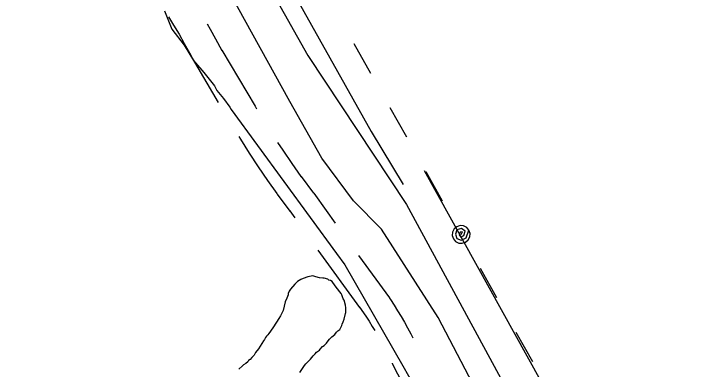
# Model space of a CAD drawing. Extents: x 3172297 to 3210190, y 958463 to 983887.
# Drawn here: x 3183558 to 3184257, y 967266 to 967625 of the extents above; entities that cross this region are included whole.
import ezdxf

# ---------------------------------------------------------------- set-up
doc = ezdxf.new("R2010")
doc.units = 0
for name, color, linetype in [('V-ROAD-CNTR', 7, 'Continuous'), ('V-SITE-VEGE', 7, 'Continuous'), ('V-TOPO-SHOR', 7, 'Continuous'), ('V-UTIL-LINE', 7, 'Continuous')]:
    doc.layers.add(name, color=color, linetype=linetype)

msp = doc.modelspace()

# ---------------------------------------------------------------- linework, layer by layer
at = {"layer": 'V-ROAD-CNTR'}
msp.add_line((3183836.62, 967425.72), (3183841.72, 967418.73), dxfattribs=at)
for points in [[(3183714.24, 967621.44), (3183719.34, 967613.21), (3183724.86, 967603.93), (3183730.22, 967594.56), (3183735.42, 967585.09), (3183738.06, 967580.1), (3183738.06, 967579.7), (3183764.52, 967535.07)], [(3183753.36, 967614.53), (3183756.39, 967609.22), (3183761.83, 967599.31), (3183768.06, 967587.54), (3183768.06, 967587.93), (3183801.61, 967531.34), (3183803.2, 967528.71)], [(3183785.08, 967500.77), (3183786.76, 967498), (3183795.61, 967484), (3183804.71, 967470.16), (3183814.04, 967456.48), (3183823.56, 967443.04), (3183823.93, 967442.53), (3183836.78, 967425.51)], [(3183824.41, 967494.8), (3183829.64, 967486.85), (3183838.67, 967473.61), (3183847.99, 967460.45), (3183848.09, 967460.32), (3183860.72, 967443.59)], [(3183860.87, 967443.38), (3183873.4, 967426.18), (3183882.55, 967413.14)], [(3183864.92, 967386.15), (3183907.19, 967328.14), (3183907.19, 967328.41), (3183913.33, 967319.38), (3183916.7, 967314.22), (3183919.99, 967309), (3183922.43, 967304.98)], [(3183905.99, 967380.73), (3183937.19, 967337.91), (3183937.19, 967337.64), (3183938.28, 967336.03), (3183941.95, 967330.43), (3183945.52, 967324.77), (3183948.98, 967319.05), (3183952.35, 967313.26), (3183955.61, 967307.42), (3183958.78, 967301.52), (3183960.91, 967297.39)], [(3183939.88, 967271.87), (3183939.88, 967271.72), (3183950.67, 967250.73), (3183959.42, 967232.94), (3183967.88, 967214.97), (3183972.56, 967204.64), (3183972.56, 967204.49), (3183980.18, 967188.43), (3183983.42, 967181.89)]]:
    msp.add_lwpolyline(points, dxfattribs=at)
at = {"layer": 'V-SITE-VEGE'}
for p, q in [((3183710.26, 967627.75), (3183717.75, 967609.05)), ((3183717.75, 967609.05), (3183729.92, 967592.89)), ((3183729.92, 967592.89), (3183739.46, 967577.45)), ((3183739.46, 967577.45), (3183749.75, 967565.3)), ((3183749.75, 967565.3), (3183760.66, 967551.81)), ((3183760.66, 967551.81), (3183763.2, 967547.12)), ((3183763.2, 967547.12), (3183769.61, 967539.03)), ((3183769.61, 967539.03), (3183776.01, 967530.28)), ((3183776.01, 967530.28), (3183777.47, 967528.12)), ((3183777.47, 967528.12), (3183883.94, 967382.63)), ((3183883.94, 967382.63), (3183892.23, 967371.29)), ((3183892.23, 967371.29), (3183950.76, 967269.3)), ((3183844.6, 967354.46), (3183843.66, 967353.53)), ((3183847.89, 967356.33), (3183844.6, 967354.46)), ((3183850.24, 967357.27), (3183847.89, 967356.33)), ((3183854.94, 967359.14), (3183850.24, 967357.27)), ((3183860.1, 967360.07), (3183854.94, 967359.14)), ((3183862.92, 967359.12), (3183860.1, 967360.07)), ((3183866.67, 967358.17), (3183862.92, 967359.12)), ((3183869.96, 967357.7), (3183866.67, 967358.17)), ((3183871.36, 967357.7), (3183869.96, 967357.7)), ((3183875.12, 967356.75), (3183871.36, 967357.7)), ((3183876.06, 967355.81), (3183875.12, 967356.75)), ((3183877.93, 967355.33), (3183876.06, 967355.81)), ((3183879.34, 967354.39), (3183877.93, 967355.33)), ((3183880.28, 967353.45), (3183879.34, 967354.39)), ((3183841.77, 967351.65), (3183837.54, 967346.49)), ((3183843.66, 967353.53), (3183841.77, 967351.65)), ((3183883.56, 967348.75), (3183880.28, 967353.45)), ((3183888.71, 967342.17), (3183883.56, 967348.75)), ((3183835.18, 967340.86), (3183833.76, 967337.58)), ((3183836.12, 967344.62), (3183835.18, 967342.27)), ((3183835.18, 967342.27), (3183835.18, 967340.86)), ((3183837.54, 967346.49), (3183836.12, 967344.62)), ((3183889.17, 967340.76), (3183888.71, 967342.17)), ((3183890.57, 967337), (3183889.17, 967340.76)), ((3183831.88, 967333.83), (3183829.98, 967324.91)), ((3183833.76, 967337.58), (3183831.88, 967333.83)), ((3183891.51, 967335.59), (3183890.57, 967337)), ((3183892.91, 967330.42), (3183891.51, 967335.59)), ((3183893.37, 967327.6), (3183892.91, 967330.42)), ((3183893.37, 967324.32), (3183893.37, 967327.6)), ((3183827.15, 967319.75), (3183825.74, 967316.94)), ((3183829.98, 967324.91), (3183827.15, 967319.75)), ((3183891.47, 967316.34), (3183892.89, 967321.97)), ((3183892.89, 967321.97), (3183893.36, 967322.91)), ((3183893.36, 967322.91), (3183893.37, 967324.32)), ((3183823.39, 967313.19), (3183819.62, 967307.56)), ((3183825.74, 967316.94), (3183823.39, 967313.19)), ((3183889.58, 967311.18), (3183890.53, 967313.52)), ((3183890.53, 967313.52), (3183891.47, 967316.34)), ((3183819.62, 967307.56), (3183815.38, 967301.93)), ((3183885.35, 967304.61), (3183887.22, 967306.02)), ((3183887.22, 967306.02), (3183888.17, 967307.89)), ((3183888.17, 967307.89), (3183889.11, 967309.77)), ((3183889.11, 967309.77), (3183889.58, 967311.18)), ((3183813.03, 967299.12), (3183812.08, 967297.72)), ((3183814.44, 967300.53), (3183813.03, 967299.12)), ((3183815.38, 967301.93), (3183814.44, 967300.53)), ((3183876.88, 967296.18), (3183879.23, 967298.52)), ((3183879.23, 967298.52), (3183882.05, 967300.86)), ((3183882.05, 967300.86), (3183883.94, 967303.21)), ((3183883.94, 967303.21), (3183885.35, 967304.61)), ((3183810.2, 967294.43), (3183805.02, 967286.46)), ((3183811.14, 967295.84), (3183810.2, 967294.43)), ((3183812.08, 967297.72), (3183811.14, 967295.84)), ((3183872.17, 967290.55), (3183873.58, 967291.96)), ((3183873.58, 967291.96), (3183875.46, 967294.3)), ((3183875.46, 967294.3), (3183876.88, 967296.18)), ((3183805.02, 967286.46), (3183802.2, 967282.71)), ((3183863.71, 967283.05), (3183865.58, 967284.46)), ((3183865.58, 967284.46), (3183866.52, 967284.93)), ((3183866.52, 967284.93), (3183867.47, 967285.87)), ((3183867.47, 967285.87), (3183869.82, 967288.68)), ((3183869.82, 967288.68), (3183871.23, 967289.62)), ((3183871.23, 967289.62), (3183872.17, 967290.55)), ((3183798.43, 967277.55), (3183796.55, 967275.68)), ((3183799.37, 967278.49), (3183798.43, 967277.55)), ((3183800.78, 967279.9), (3183799.37, 967278.49)), ((3183802.2, 967282.71), (3183800.78, 967279.9)), ((3183857.58, 967276.03), (3183860.41, 967279.31)), ((3183860.41, 967279.31), (3183862.29, 967281.18)), ((3183862.29, 967281.18), (3183863.71, 967283.05)), ((3183792.31, 967271.46), (3183789.96, 967270.06)), ((3183794.19, 967273.33), (3183792.31, 967271.46)), ((3183795.14, 967274.74), (3183794.19, 967273.33)), ((3183796.55, 967275.68), (3183795.14, 967274.74)), ((3183851.47, 967269.46), (3183852.88, 967271.34)), ((3183852.88, 967271.34), (3183856.17, 967274.62)), ((3183856.17, 967274.62), (3183857.58, 967276.03)), ((3183789.02, 967269.12), (3183785.26, 967265.84)), ((3183789.96, 967270.06), (3183789.02, 967269.12)), ((3183846.76, 967262.43), (3183849.59, 967266.65)), ((3183849.59, 967266.65), (3183850.06, 967267.59)), ((3183850.06, 967267.59), (3183851.47, 967269.46)), ((3183950.76, 967269.3), (3183982.26, 967214.4))]:
    msp.add_line(p, q, dxfattribs=at)
at = {"layer": 'V-TOPO-SHOR'}
for points in [[(3183558.13, 968160.35), (3183824.75, 967674.02), (3183918.97, 967505.95), (3183950.98, 967452.31)], [(3183669.96, 967911.46), (3183854.86, 967582.43), (3183954.48, 967432.19), (3184125.13, 967117.49), (3184242.49, 966917.2), (3184267.37, 966867.14), (3184278.03, 966845.68), (3184281.57, 966834.96), (3184281.56, 966827.82), (3184274.39, 966817.12), (3184260.1, 966817.16), (3184238.72, 966835.07), (3183986.34, 967317.83), (3183929.42, 967407.25), (3183900.92, 967435.89), (3183868.89, 967478.83), (3183836.89, 967536.05), (3183641.33, 967890.1)], [(3183972.44, 967466.54), (3184155.53, 967135.76), (3184287.06, 966896.18), (3184301.3, 966878.29), (3184311.98, 966862.19)], [(3183846.76, 967262.43), (3183849.59, 967266.65), (3183850.06, 967267.59), (3183851.47, 967269.46), (3183852.88, 967271.34), (3183856.17, 967274.62), (3183857.58, 967276.03), (3183860.41, 967279.31), (3183862.29, 967281.18), (3183863.71, 967283.06), (3183865.58, 967284.46), (3183866.52, 967284.93), (3183867.47, 967285.87), (3183869.82, 967288.68), (3183871.23, 967289.62), (3183872.17, 967290.55), (3183873.58, 967291.96), (3183875.46, 967294.3), (3183876.88, 967296.18), (3183879.23, 967298.52), (3183882.05, 967300.86), (3183883.94, 967303.21), (3183885.35, 967304.61), (3183887.23, 967306.02), (3183888.17, 967307.89), (3183889.11, 967309.77), (3183889.58, 967311.18), (3183890.53, 967313.52), (3183891.47, 967316.34), (3183892.89, 967321.97), (3183893.36, 967322.91), (3183893.37, 967324.32), (3183893.37, 967327.6), (3183892.91, 967330.42), (3183891.51, 967335.59), (3183890.57, 967337), (3183889.17, 967340.76), (3183888.71, 967342.17), (3183883.56, 967348.75), (3183880.28, 967353.45), (3183879.34, 967354.39), (3183877.93, 967355.33), (3183876.06, 967355.81), (3183875.12, 967356.75), (3183871.36, 967357.7), (3183869.96, 967357.7), (3183866.67, 967358.17), (3183862.92, 967359.12), (3183860.1, 967360.07), (3183854.94, 967359.14), (3183850.24, 967357.27), (3183847.89, 967356.33), (3183844.6, 967354.46), (3183843.66, 967353.53), (3183841.77, 967351.65), (3183837.54, 967346.49), (3183836.12, 967344.62), (3183835.18, 967342.27), (3183835.18, 967340.86), (3183833.76, 967337.58), (3183831.88, 967333.83), (3183829.98, 967324.91), (3183827.15, 967319.75), (3183825.74, 967316.94), (3183823.39, 967313.19), (3183819.62, 967307.56), (3183815.38, 967301.93), (3183814.44, 967300.53), (3183813.03, 967299.12), (3183812.08, 967297.72), (3183811.14, 967295.84), (3183810.2, 967294.43), (3183805.02, 967286.46), (3183802.2, 967282.71), (3183800.78, 967279.9), (3183799.37, 967278.49), (3183798.43, 967277.55), (3183796.55, 967275.68), (3183795.14, 967274.74), (3183794.19, 967273.33), (3183792.31, 967271.46), (3183789.96, 967270.06), (3183789.02, 967269.12), (3183785.26, 967265.84)]]:
    msp.add_lwpolyline(points, dxfattribs=at)
at = {"layer": 'V-UTIL-LINE'}
for points in [[(3183901.46, 967594.51), (3183918.11, 967564.86)], [(3183937.7, 967529.99), (3183954.35, 967500.34)], [(3183973.93, 967465.47), (3183990.58, 967435.82)], [(3184009.68, 967401.84), (3184010.94, 967404.42), (3184008.64, 967404.06), (3184007.5, 967401.56), (3184009.21, 967399.18), (3184012.24, 967400.7), (3184013.62, 967405.18), (3184010.17, 967407.7), (3184005.45, 967406.53), (3184003.99, 967402.19), (3184005.29, 967397.91), (3184009.78, 967396.17), (3184014.73, 967398.58), (3184017.52, 967406.24), (3184015.24, 967408.91), (3184012.11, 967410.5), (3184008.61, 967410.77), (3184005.27, 967409.68), (3184002.6, 967407.4), (3184001.01, 967404.27), (3184000.74, 967400.77), (3184001.83, 967397.43), (3184004.11, 967394.76), (3184007.24, 967393.17), (3184010.74, 967392.9), (3184014.08, 967393.99), (3184016.75, 967396.27), (3184018.34, 967399.4), (3184018.61, 967402.91), (3184017.52, 967406.24)], [(3184028.78, 967367.82), (3184045.43, 967338.17)], [(3184065.02, 967303.3), (3184081.66, 967273.65)]]:
    msp.add_lwpolyline(points, dxfattribs=at)

doc.saveas('drawing.dxf')
